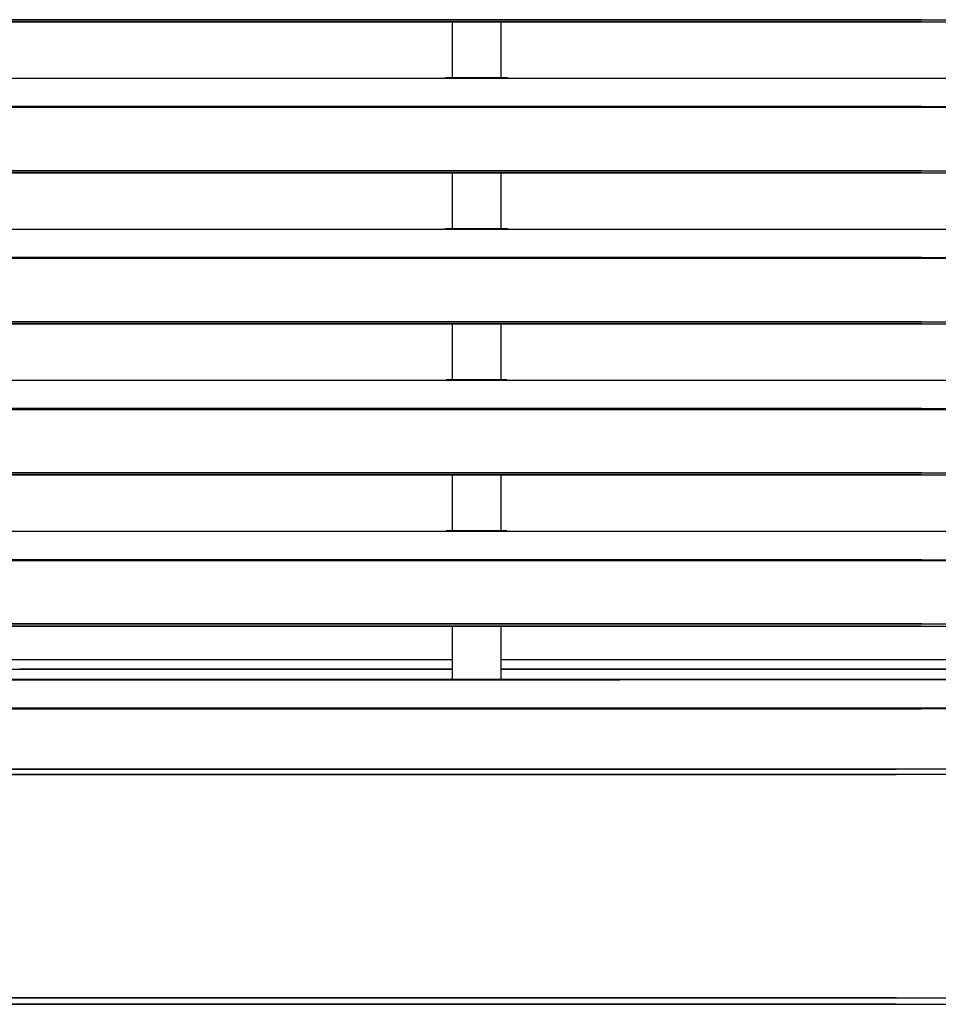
# Model space of a CAD drawing. Header units: millimetres. Extents: x 0 to 39025, y -31299 to 8400.
# Tile 370 of 382: x 16111 to 16392, y 6029 to 6330. Entities that reach past the tile are written whole.
import ezdxf

# ---------------------------------------------------------------- set-up
doc = ezdxf.new("R2010")
doc.units = ezdxf.units.MM

# ---------------------------------------------------------------- blocks, each defined once
blk = doc.blocks.new('*U59')
at = {"lineweight": 25}
for points in [[(965.3, 317.91), (965.3, 317.91), (7.21, 317.91), (7.21, 317.91)], [(965.3, 317.26), (965.3, 317.26), (7.21, 317.26), (7.21, 317.26)], [(184.7, 317.91), (184.7, 317.91), (1142.79, 317.91), (1142.79, 317.91)], [(184.7, 317.26), (184.7, 317.26), (1142.79, 317.26), (1142.79, 317.26)], [(821.5, 317.26), (821.5, 317.26), (821.5, 300.12), (821.5, 300.12)], [(836.5, 300.12), (836.5, 300.12), (836.5, 317.26), (836.5, 317.26)], [(247, 300.04), (247, 300.04), (818, 300.04), (818, 300.04)], [(818, 300.04), (818, 300.04), (840, 300.04), (840, 300.04)], [(838.31, 300.12), (838.31, 300.12), (819.66, 300.12), (819.66, 300.12)], [(840, 300.04), (840, 300.04), (1108, 300.04), (1108, 300.04)], [(965.3, 291.32), (965.3, 291.32), (16.67, 291.32), (16.67, 291.32)], [(965.3, 291.1), (965.3, 291.1), (16.67, 291.1), (16.67, 291.1)], [(184.7, 291.32), (184.7, 291.32), (1133.33, 291.32), (1133.33, 291.32)], [(184.7, 291.1), (184.7, 291.1), (1133.33, 291.1), (1133.33, 291.1)], [(965.3, 271.68), (965.3, 271.68), (7.21, 271.68), (7.21, 271.68)], [(184.7, 271.68), (184.7, 271.68), (1142.79, 271.68), (1142.79, 271.68)], [(965.3, 271.02), (965.3, 271.02), (7.21, 271.02), (7.21, 271.02)], [(184.7, 271.02), (184.7, 271.02), (1142.79, 271.02), (1142.79, 271.02)], [(821.5, 271.02), (821.5, 271.02), (821.5, 253.88), (821.5, 253.88)], [(836.5, 253.88), (836.5, 253.88), (836.5, 271.02), (836.5, 271.02)], [(247, 253.8), (247, 253.8), (818, 253.8), (818, 253.8)], [(818, 253.8), (818, 253.8), (840, 253.8), (840, 253.8)], [(838.31, 253.88), (838.31, 253.88), (819.66, 253.88), (819.66, 253.88)], [(840, 253.8), (840, 253.8), (1108, 253.8), (1108, 253.8)], [(965.3, 245.09), (965.3, 245.09), (16.67, 245.09), (16.67, 245.09)], [(965.3, 244.87), (965.3, 244.87), (16.67, 244.87), (16.67, 244.87)], [(184.7, 245.09), (184.7, 245.09), (1133.33, 245.09), (1133.33, 245.09)], [(184.7, 244.87), (184.7, 244.87), (1133.33, 244.87), (1133.33, 244.87)], [(965.3, 225.44), (965.3, 225.44), (7.21, 225.44), (7.21, 225.44)], [(965.3, 224.79), (965.3, 224.79), (7.21, 224.79), (7.21, 224.79)], [(184.7, 225.44), (184.7, 225.44), (1142.79, 225.44), (1142.79, 225.44)], [(184.7, 224.79), (184.7, 224.79), (1142.79, 224.79), (1142.79, 224.79)], [(821.5, 224.79), (821.5, 224.79), (821.5, 207.64), (821.5, 207.64)], [(836.5, 207.64), (836.5, 207.64), (836.5, 224.79), (836.5, 224.79)], [(247, 207.56), (247, 207.56), (818, 207.56), (818, 207.56)], [(818, 207.56), (818, 207.56), (840, 207.56), (840, 207.56)], [(838.31, 207.64), (838.31, 207.64), (819.66, 207.64), (819.66, 207.64)], [(840, 207.56), (840, 207.56), (1108, 207.56), (1108, 207.56)], [(965.3, 198.86), (965.3, 198.86), (16.67, 198.86), (16.67, 198.86)], [(965.3, 198.64), (965.3, 198.64), (16.67, 198.64), (16.67, 198.64)], [(184.7, 198.86), (184.7, 198.86), (1133.33, 198.86), (1133.33, 198.86)], [(184.7, 198.64), (184.7, 198.64), (1133.33, 198.64), (1133.33, 198.64)], [(965.3, 179.2), (965.3, 179.2), (7.21, 179.2), (7.21, 179.2)], [(965.3, 178.55), (965.3, 178.55), (7.21, 178.55), (7.21, 178.55)], [(184.7, 179.2), (184.7, 179.2), (1142.79, 179.2), (1142.79, 179.2)], [(184.7, 178.55), (184.7, 178.55), (1142.79, 178.55), (1142.79, 178.55)], [(821.5, 178.55), (821.5, 178.55), (821.5, 161.41), (821.5, 161.41)], [(836.5, 161.41), (836.5, 161.41), (836.5, 178.55), (836.5, 178.55)], [(247, 161.33), (247, 161.33), (818, 161.33), (818, 161.33)], [(818, 161.33), (818, 161.33), (840, 161.33), (840, 161.33)], [(838.31, 161.41), (838.31, 161.41), (819.66, 161.41), (819.66, 161.41)], [(840, 161.33), (840, 161.33), (1108, 161.33), (1108, 161.33)], [(965.3, 152.62), (965.3, 152.62), (16.67, 152.62), (16.67, 152.62)], [(965.3, 152.4), (965.3, 152.4), (16.67, 152.4), (16.67, 152.4)], [(184.7, 152.62), (184.7, 152.62), (1133.33, 152.62), (1133.33, 152.62)], [(184.7, 152.4), (184.7, 152.4), (1133.33, 152.4), (1133.33, 152.4)], [(965.3, 132.97), (965.3, 132.97), (7.21, 132.97), (7.21, 132.97)], [(184.7, 132.97), (184.7, 132.97), (1142.79, 132.97), (1142.79, 132.97)], [(965.3, 132.31), (965.3, 132.31), (7.21, 132.31), (7.21, 132.31)], [(184.7, 132.31), (184.7, 132.31), (1142.79, 132.31), (1142.79, 132.31)], [(821.5, 132.31), (821.5, 132.31), (821.5, 116), (821.5, 116)], [(836.5, 116), (836.5, 116), (836.5, 132.31), (836.5, 132.31)], [(272.5, 122.08), (272.5, 122.08), (821.5, 122.08), (821.5, 122.08)], [(836.5, 122.08), (836.5, 122.08), (1112.69, 122.08), (1112.69, 122.08)], [(279.51, 119.07), (279.51, 119.07), (821.5, 119.07), (821.5, 119.07)], [(821.5, 119.09), (821.5, 119.09), (689.13, 119.09), (689.13, 119.09)], [(689.13, 119.09), (689.13, 119.09), (689.13, 119.07), (689.13, 119.07)], [(1106.81, 119.09), (1106.81, 119.09), (836.5, 119.09), (836.5, 119.09)], [(836.5, 119.07), (836.5, 119.07), (1112.69, 119.07), (1112.69, 119.07)], [(57.51, 116), (57.51, 116), (872.89, 116), (872.89, 116)], [(57.51, 115.9), (57.51, 115.9), (872.89, 115.9), (872.89, 115.9)], [(1092.49, 116), (1092.49, 116), (277.11, 116), (277.11, 116)], [(1092.49, 115.9), (1092.49, 115.9), (277.11, 115.9), (277.11, 115.9)], [(15.57, 106.93), (15.57, 106.93), (965.3, 106.93), (965.3, 106.93)], [(15.61, 107.2), (15.61, 107.2), (965.3, 107.2), (965.3, 107.2)], [(1134.39, 107.2), (1134.39, 107.2), (184.7, 107.2), (184.7, 107.2)], [(1134.43, 106.93), (1134.43, 106.93), (184.7, 106.93), (184.7, 106.93)], [(6.66, 88.54), (6.66, 88.54), (957.49, 88.54), (957.49, 88.54)], [(1143.34, 88.54), (1143.34, 88.54), (192.51, 88.54), (192.51, 88.54)], [(1143.48, 86.9), (1143.48, 86.9), (192.51, 86.9), (192.51, 86.9)], [(575, 86.9), (778.01, 86.9), (957.49, 86.9), (957.49, 86.9)], [(957.49, 18.56), (957.49, 18.56), (253.93, 18.56), (54.51, 18.56)], [(192.51, 18.56), (192.51, 18.56), (1143.48, 18.56), (1143.48, 18.56)], [(957.49, 16.54), (957.49, 16.54), (6.52, 16.54), (6.52, 16.54)], [(192.51, 16.54), (192.51, 16.54), (1143.48, 16.54), (1143.48, 16.54)]]:
    blk.add_open_spline(points, degree=3, dxfattribs=at)
for points in [[(818, 300.04), (818, 300.04), (819.12, 300.09), (819.12, 300.09), (819.12, 300.09), (819.66, 300.1), (819.66, 300.1)], [(838.31, 300.1), (838.31, 300.1), (838.84, 300.09), (838.84, 300.09), (838.84, 300.09), (840, 300.04), (840, 300.04)], [(818, 253.8), (818, 253.8), (819.12, 253.85), (819.12, 253.85), (819.12, 253.85), (819.66, 253.86), (819.66, 253.86)], [(838.31, 253.86), (838.31, 253.86), (838.84, 253.86), (838.84, 253.86), (838.84, 253.86), (840, 253.8), (840, 253.8)], [(818, 207.56), (818, 207.56), (819.12, 207.62), (819.12, 207.62), (819.12, 207.62), (819.66, 207.62), (819.66, 207.62)], [(838.31, 207.63), (838.31, 207.63), (838.84, 207.62), (838.84, 207.62), (838.84, 207.62), (840, 207.56), (840, 207.56)], [(818, 161.33), (818, 161.33), (819.12, 161.38), (819.12, 161.38), (819.12, 161.38), (819.66, 161.38), (819.66, 161.38)], [(838.31, 161.39), (838.31, 161.39), (838.84, 161.38), (838.84, 161.38), (838.84, 161.38), (840, 161.33), (840, 161.33)]]:
    blk.add_open_spline(points, degree=3, knots=[0, 0, 0, 0, 1, 1, 1, 2, 2, 2, 2], dxfattribs=at)

msp = doc.modelspace()

# ---------------------------------------------------------------- block references
at = {"color": 1}
msp.add_blockref('*U59', (15421.96, 6012.43), dxfattribs=at)

doc.saveas('drawing.dxf')
